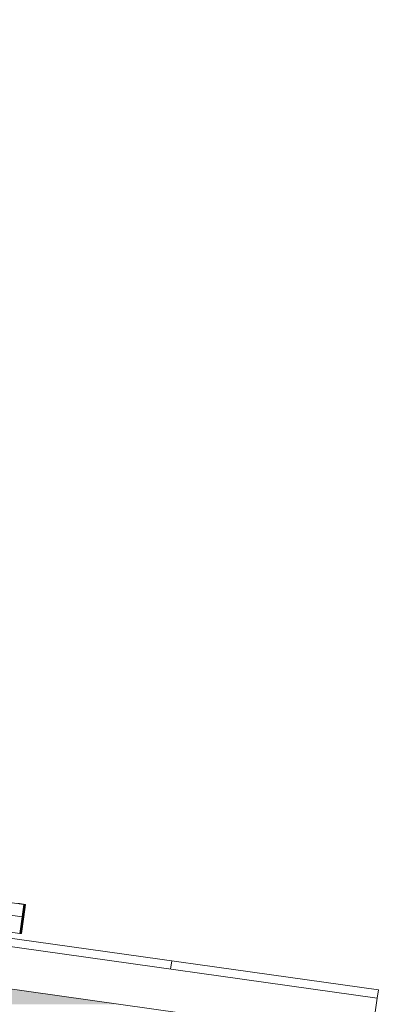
# Model space of a CAD drawing. Header units: metres. Extents: x -52 to 321, y -8 to 26.
# Tile 102 of 320: x -28.474 to -27.615, y 5.989 to 8.345. Entities that reach past the tile are written whole.
import ezdxf

# ---------------------------------------------------------------- set-up
doc = ezdxf.new("R2010")
doc.units = ezdxf.units.M
doc.header["$MEASUREMENT"] = 0
for name, color, linetype in [('10 Fassade', 7, 'Continuous'), ('30 Dachaufbau', 7, 'Continuous'), ('70 PV-Anlage', 7, 'Continuous'), ('94 Genehmigungsplanung Bemaßung', 7, 'Continuous')]:
    doc.layers.add(name, color=color, linetype=linetype)
doc.styles.add('ERSTELLTER_STIL_2', font='arial.ttf')
doc.dimstyles.new('ERSTELLTER_STIL__1', dxfattribs={"dimtxt": 0.25, "dimasz": 0.19, "dimexe": 0.18, "dimexo": 0.1, "dimgap": 0, "dimtad": 1, "dimtih": 1, "dimtoh": 1, "dimzin": 0, "dimdsep": 46, "dimtxsty": 'ERSTELLTER_STIL_2', "dimblk": 'ARROWHEAD_6', "dimblk1": 'ARROWHEAD_6', "dimblk2": 'ARROWHEAD_6', "dimcen": 0.09, "dimclrd": 7, "dimclre": 7, "dimclrt": 7, "dimazin": 0, "dimtfac": 1, "dimtdec": 4, "dimtmove": 0, "dimatfit": 3, "dimfxl": 1, "dimtolj": 1, "dimtzin": 0, "dimarcsym": 0})

# ---------------------------------------------------------------- blocks, each defined once
blk = doc.blocks.new('*X1', base_point=(-33357.279, 0))
at = {"layer": '30 Dachaufbau', "color": 7, "linetype": 'Continuous', "lineweight": 13}
for p, q in [((-28.1127, 6.073), (-28.1099, 6.0928)), ((-28.1127, 6.073), (-28.1099, 6.0928)), ((-27.6176, 6.0035), (-27.6148, 6.0233))]:
    blk.add_line(p, q, dxfattribs=at)
blk = doc.blocks.new('*D18', base_point=(-33357.279, 0))
at = {"layer": '94 Genehmigungsplanung Bemaßung', "color": 7, "linetype": 'Continuous', "lineweight": 13}
for p, q in [((-43.9997, 9.5481), (-43.9997, 9.9231)), ((-28.1801, 9.5481), (-28.1801, 9.9231)), ((-43.8997, 9.8356), (-44.0997, 9.6356)), ((-28.2801, 9.6356), (-28.0801, 9.8356)), ((-43.9997, 9.7356), (-28.1801, 9.7356)), ((-28.1801, 9.7356), (-28.0301, 9.7356))]:
    blk.add_line(p, q, dxfattribs=at)
at = {"layer": '94 Genehmigungsplanung Bemaßung', "color": 7, "lineweight": 13, "insert": (-36.5189, 9.7856), "char_height": 0.25, "attachment_point": 7, "style": 'ERSTELLTER_STIL_2'}
blk.add_mtext('\\A1;{\\pql;\\fArial|b0|i0|c0|p0;\\W1.000000;15,82}', dxfattribs=at)
blk = doc.blocks.new('ARROWHEAD_6')
at = {"color": 0, "linetype": 'Continuous', "lineweight": 0}
for p, q in [((-0.5, -0.5), (0.5, 0.5)), ((0, 0), (-1, 0))]:
    blk.add_line(p, q, dxfattribs=at)
blk = doc.blocks.new('*D23', base_point=(-33357.279, 0))
at = {"layer": '94 Genehmigungsplanung Bemaßung', "color": 7, "linetype": 'Continuous', "lineweight": 13}
for p, q in [((-28.5897, 8.9588), (-28.5897, 9.3338)), ((-28.1797, 8.9588), (-28.1797, 9.3338)), ((-28.4897, 9.2463), (-28.6897, 9.0463)), ((-28.2797, 9.0463), (-28.0797, 9.2463)), ((-28.5897, 9.1463), (-28.1797, 9.1463)), ((-28.1797, 9.1463), (-28.0297, 9.1463))]:
    blk.add_line(p, q, dxfattribs=at)

msp = doc.modelspace()

# ---------------------------------------------------------------- hatches: boundary and pattern name
at = {"layer": '10 Fassade', "linetype": 'Continuous', "lineweight": 0, "true_color": 0x000000}
for points in [[(-43.7245, 6.0201), (-43.7458, 6.0171), (-38.852, 6.0171), (-38.8118, 6.0196), (-34.4526, 6.0196), (-34.4074, 6.0171), (-28.4336, 6.0171), (-28.4549, 6.0201)], [(-43.7031, 6.0232), (-43.7245, 6.0201), (-28.4549, 6.0201), (-28.4762, 6.0232)], [(-28.4336, 6.0171), (-34.4074, 6.0171), (-34.2498, 5.995), (-28.276, 5.995)], [(-43.946, 5.989), (-39.0522, 5.989), (-39.012, 5.9915), (-34.2523, 5.9915), (-34.2072, 5.989), (-28.2333, 5.989), (-28.2547, 5.992), (-43.9247, 5.992)], [(-43.9247, 5.992), (-28.2547, 5.992), (-28.276, 5.995), (-43.9033, 5.995)]]:
    msp.add_hatch(color=18, dxfattribs=at).paths.add_polyline_path(points)

# ---------------------------------------------------------------- linework, layer by layer
at = {"layer": '30 Dachaufbau', "color": 7, "linetype": 'Continuous', "lineweight": 13}
for p, q in [((-36.0897, 7.2143), (-27.6148, 6.0233)), ((-27.6176, 6.0035), (-36.0897, 7.1941)), ((-27.6315, 5.9044), (-36.0897, 7.0931)), ((-27.6176, 6.0035), (-27.6148, 6.0233)), ((-27.6315, 5.9044), (-27.6176, 6.0035))]:
    msp.add_line(p, q, dxfattribs=at)
at = {"layer": '70 PV-Anlage', "color": 7, "linetype": 'Continuous', "lineweight": 13}
for p, q in [((-28.4637, 6.2278), (-30.1635, 6.4667)), ((-28.4784, 6.2298), (-28.4636, 6.2278)), ((-28.4783, 6.2298), (-28.4635, 6.2278)), ((-28.4782, 6.2298), (-28.4634, 6.2278)), ((-28.4781, 6.2298), (-28.4633, 6.2278)), ((-28.478, 6.2298), (-28.4632, 6.2278)), ((-28.4779, 6.2298), (-28.463, 6.2278)), ((-28.4778, 6.2298), (-28.4629, 6.2278)), ((-28.4777, 6.2298), (-28.4628, 6.2278)), ((-28.4776, 6.2298), (-28.4627, 6.2278)), ((-28.4775, 6.2298), (-28.4626, 6.2278)), ((-28.4774, 6.2298), (-28.4625, 6.2278)), ((-28.4773, 6.2298), (-28.4624, 6.2278)), ((-28.4771, 6.2298), (-28.4623, 6.2278)), ((-28.477, 6.2298), (-28.4622, 6.2278)), ((-28.4769, 6.2298), (-28.4621, 6.2278)), ((-28.4768, 6.2298), (-28.462, 6.2278)), ((-28.4767, 6.2298), (-28.4619, 6.2278)), ((-28.4766, 6.2298), (-28.4617, 6.2278)), ((-28.4765, 6.2298), (-28.4616, 6.2278)), ((-28.4764, 6.2298), (-28.4615, 6.2278)), ((-28.4763, 6.2298), (-28.4614, 6.2278)), ((-28.4762, 6.2298), (-28.4613, 6.2278)), ((-28.4761, 6.2298), (-28.4612, 6.2278)), ((-28.476, 6.2298), (-28.4611, 6.2278)), ((-28.4758, 6.2298), (-28.461, 6.2278)), ((-28.4757, 6.2298), (-28.4609, 6.2278)), ((-28.4756, 6.2298), (-28.4608, 6.2278)), ((-28.4755, 6.2298), (-28.4607, 6.2278)), ((-28.4754, 6.2298), (-28.4606, 6.2278)), ((-28.4753, 6.2298), (-28.4604, 6.2278)), ((-28.4752, 6.2298), (-28.4603, 6.2278)), ((-28.4751, 6.2298), (-28.4602, 6.2278)), ((-28.475, 6.2298), (-28.4601, 6.2278)), ((-28.4749, 6.2298), (-28.46, 6.2278)), ((-28.4748, 6.2298), (-28.4599, 6.2278)), ((-28.4679, 6.1981), (-28.4637, 6.2278)), ((-28.4678, 6.1981), (-28.4636, 6.2278)), ((-28.4677, 6.1981), (-28.4635, 6.2278)), ((-28.4675, 6.1981), (-28.4634, 6.2278)), ((-28.4674, 6.1981), (-28.4633, 6.2278)), ((-28.4673, 6.1981), (-28.4632, 6.2278)), ((-28.4672, 6.1981), (-28.463, 6.2278)), ((-28.4671, 6.1981), (-28.4629, 6.2278)), ((-28.467, 6.1981), (-28.4628, 6.2278)), ((-28.4669, 6.1981), (-28.4627, 6.2278)), ((-28.4668, 6.1981), (-28.4626, 6.2278)), ((-28.4667, 6.1981), (-28.4625, 6.2278)), ((-28.4666, 6.1981), (-28.4624, 6.2278)), ((-28.4665, 6.1981), (-28.4623, 6.2278)), ((-28.4664, 6.1981), (-28.4622, 6.2278)), ((-28.4662, 6.1981), (-28.4621, 6.2278)), ((-28.4661, 6.1981), (-28.462, 6.2278)), ((-28.466, 6.1981), (-28.4619, 6.2278)), ((-28.4659, 6.1981), (-28.4617, 6.2278)), ((-28.4658, 6.1981), (-28.4616, 6.2278)), ((-28.4657, 6.1981), (-28.4615, 6.2278)), ((-28.4656, 6.1981), (-28.4614, 6.2278)), ((-28.4655, 6.1981), (-28.4613, 6.2278)), ((-28.4654, 6.1981), (-28.4612, 6.2278)), ((-28.4653, 6.1981), (-28.4611, 6.2278)), ((-28.4652, 6.1981), (-28.461, 6.2278)), ((-28.4651, 6.1981), (-28.4609, 6.2278)), ((-28.4649, 6.1981), (-28.4608, 6.2278)), ((-28.4648, 6.1981), (-28.4607, 6.2278)), ((-28.4647, 6.1981), (-28.4606, 6.2278)), ((-28.4646, 6.1981), (-28.4604, 6.2278)), ((-28.4645, 6.1981), (-28.4603, 6.2278)), ((-28.4644, 6.1981), (-28.4602, 6.2278)), ((-28.4643, 6.1981), (-28.4601, 6.2278)), ((-28.4642, 6.1981), (-28.46, 6.2278)), ((-28.4641, 6.1981), (-28.4599, 6.2278)), ((-28.4636, 6.2278), (-28.4637, 6.2278)), ((-28.4635, 6.2278), (-28.4636, 6.2278)), ((-28.4634, 6.2278), (-28.4635, 6.2278)), ((-28.4633, 6.2278), (-28.4634, 6.2278)), ((-28.4632, 6.2278), (-28.4633, 6.2278)), ((-28.463, 6.2278), (-28.4632, 6.2278)), ((-28.4629, 6.2278), (-28.463, 6.2278)), ((-28.4628, 6.2278), (-28.4629, 6.2278)), ((-28.4627, 6.2278), (-28.4628, 6.2278)), ((-28.4626, 6.2278), (-28.4627, 6.2278)), ((-28.4625, 6.2278), (-28.4626, 6.2278)), ((-28.4624, 6.2278), (-28.4625, 6.2278)), ((-28.4623, 6.2278), (-28.4624, 6.2278)), ((-28.4622, 6.2278), (-28.4623, 6.2278)), ((-28.4621, 6.2278), (-28.4622, 6.2278)), ((-28.462, 6.2278), (-28.4621, 6.2278)), ((-28.4619, 6.2278), (-28.462, 6.2278)), ((-28.4617, 6.2278), (-28.4619, 6.2278)), ((-28.4616, 6.2278), (-28.4617, 6.2278)), ((-28.4615, 6.2278), (-28.4616, 6.2278)), ((-28.4614, 6.2278), (-28.4615, 6.2278)), ((-28.4613, 6.2278), (-28.4614, 6.2278)), ((-28.4612, 6.2278), (-28.4613, 6.2278)), ((-28.4611, 6.2278), (-28.4612, 6.2278)), ((-28.461, 6.2278), (-28.4611, 6.2278)), ((-28.4609, 6.2278), (-28.461, 6.2278)), ((-28.4608, 6.2278), (-28.4609, 6.2278)), ((-28.4607, 6.2278), (-28.4608, 6.2278)), ((-28.4606, 6.2278), (-28.4607, 6.2278)), ((-28.4604, 6.2278), (-28.4606, 6.2278)), ((-28.4603, 6.2278), (-28.4604, 6.2278)), ((-28.4602, 6.2278), (-28.4603, 6.2278)), ((-28.4601, 6.2278), (-28.4602, 6.2278)), ((-28.46, 6.2278), (-28.4601, 6.2278)), ((-28.4599, 6.2278), (-28.46, 6.2278)), ((-28.4679, 6.1981), (-28.5075, 6.2036)), ((-28.4734, 6.1584), (-28.4679, 6.1981)), ((-28.4733, 6.1584), (-28.4678, 6.1981)), ((-28.4732, 6.1584), (-28.4677, 6.1981)), ((-28.4731, 6.1584), (-28.4675, 6.1981)), ((-28.473, 6.1584), (-28.4674, 6.1981)), ((-28.4729, 6.1584), (-28.4673, 6.1981)), ((-28.4728, 6.1584), (-28.4672, 6.1981)), ((-28.4727, 6.1584), (-28.4671, 6.1981)), ((-28.4726, 6.1584), (-28.467, 6.1981)), ((-28.4725, 6.1584), (-28.4669, 6.1981)), ((-28.4724, 6.1584), (-28.4668, 6.1981)), ((-28.4722, 6.1584), (-28.4667, 6.1981)), ((-28.4721, 6.1584), (-28.4666, 6.1981)), ((-28.472, 6.1584), (-28.4665, 6.1981)), ((-28.4719, 6.1584), (-28.4664, 6.1981)), ((-28.4718, 6.1584), (-28.4662, 6.1981)), ((-28.4717, 6.1584), (-28.4661, 6.1981)), ((-28.4716, 6.1584), (-28.466, 6.1981)), ((-28.4715, 6.1584), (-28.4659, 6.1981)), ((-28.4714, 6.1584), (-28.4658, 6.1981)), ((-28.4713, 6.1584), (-28.4657, 6.1981)), ((-28.4712, 6.1584), (-28.4656, 6.1981)), ((-28.4711, 6.1584), (-28.4655, 6.1981)), ((-28.4709, 6.1584), (-28.4654, 6.1981)), ((-28.4708, 6.1584), (-28.4653, 6.1981)), ((-28.4707, 6.1584), (-28.4652, 6.1981)), ((-28.4706, 6.1584), (-28.4651, 6.1981)), ((-28.4705, 6.1584), (-28.4649, 6.1981)), ((-28.4704, 6.1584), (-28.4648, 6.1981)), ((-28.4703, 6.1584), (-28.4647, 6.1981)), ((-28.4702, 6.1584), (-28.4646, 6.1981)), ((-28.4701, 6.1584), (-28.4645, 6.1981)), ((-28.47, 6.1584), (-28.4644, 6.1981)), ((-28.4699, 6.1584), (-28.4643, 6.1981)), ((-28.4698, 6.1584), (-28.4642, 6.1981)), ((-28.4696, 6.1584), (-28.4641, 6.1981)), ((-28.4678, 6.1981), (-28.4679, 6.1981)), ((-28.4677, 6.1981), (-28.4678, 6.1981)), ((-28.4675, 6.1981), (-28.4677, 6.1981)), ((-28.4674, 6.1981), (-28.4675, 6.1981)), ((-28.4673, 6.1981), (-28.4674, 6.1981)), ((-28.4672, 6.1981), (-28.4673, 6.1981)), ((-28.4671, 6.1981), (-28.4672, 6.1981)), ((-28.467, 6.1981), (-28.4671, 6.1981)), ((-28.4669, 6.1981), (-28.467, 6.1981)), ((-28.4668, 6.1981), (-28.4669, 6.1981)), ((-28.4667, 6.1981), (-28.4668, 6.1981)), ((-28.4666, 6.1981), (-28.4667, 6.1981)), ((-28.4665, 6.1981), (-28.4666, 6.1981)), ((-28.4664, 6.1981), (-28.4665, 6.1981)), ((-28.4662, 6.1981), (-28.4664, 6.1981)), ((-28.4661, 6.1981), (-28.4662, 6.1981)), ((-28.466, 6.1981), (-28.4661, 6.1981)), ((-28.4659, 6.1981), (-28.466, 6.1981)), ((-28.4658, 6.1981), (-28.4659, 6.1981)), ((-28.4657, 6.1981), (-28.4658, 6.1981)), ((-28.4656, 6.1981), (-28.4657, 6.1981)), ((-28.4655, 6.1981), (-28.4656, 6.1981)), ((-28.4654, 6.1981), (-28.4655, 6.1981)), ((-28.4653, 6.1981), (-28.4654, 6.1981)), ((-28.4652, 6.1981), (-28.4653, 6.1981)), ((-28.4651, 6.1981), (-28.4652, 6.1981)), ((-28.4649, 6.1981), (-28.4651, 6.1981)), ((-28.4648, 6.1981), (-28.4649, 6.1981)), ((-28.4647, 6.1981), (-28.4648, 6.1981)), ((-28.4646, 6.1981), (-28.4647, 6.1981)), ((-28.4645, 6.1981), (-28.4646, 6.1981)), ((-28.4644, 6.1981), (-28.4645, 6.1981)), ((-28.4643, 6.1981), (-28.4644, 6.1981)), ((-28.4642, 6.1981), (-28.4643, 6.1981)), ((-28.4641, 6.1981), (-28.4642, 6.1981)), ((-28.4734, 6.1584), (-28.5131, 6.164)), ((-28.4733, 6.1584), (-28.4734, 6.1584)), ((-28.4732, 6.1584), (-28.4733, 6.1584)), ((-28.4731, 6.1584), (-28.4732, 6.1584)), ((-28.473, 6.1584), (-28.4731, 6.1584)), ((-28.4729, 6.1584), (-28.473, 6.1584)), ((-28.4728, 6.1584), (-28.4729, 6.1584)), ((-28.4727, 6.1584), (-28.4728, 6.1584)), ((-28.4726, 6.1584), (-28.4727, 6.1584)), ((-28.4725, 6.1584), (-28.4726, 6.1584)), ((-28.4724, 6.1584), (-28.4725, 6.1584)), ((-28.4722, 6.1584), (-28.4724, 6.1584)), ((-28.4721, 6.1584), (-28.4722, 6.1584)), ((-28.472, 6.1584), (-28.4721, 6.1584)), ((-28.4719, 6.1584), (-28.472, 6.1584)), ((-28.4718, 6.1584), (-28.4719, 6.1584)), ((-28.4717, 6.1584), (-28.4718, 6.1584)), ((-28.4716, 6.1584), (-28.4717, 6.1584)), ((-28.4715, 6.1584), (-28.4716, 6.1584)), ((-28.4714, 6.1584), (-28.4715, 6.1584)), ((-28.4713, 6.1584), (-28.4714, 6.1584)), ((-28.4712, 6.1584), (-28.4713, 6.1584)), ((-28.4711, 6.1584), (-28.4712, 6.1584)), ((-28.4709, 6.1584), (-28.4711, 6.1584)), ((-28.4708, 6.1584), (-28.4709, 6.1584)), ((-28.4707, 6.1584), (-28.4708, 6.1584)), ((-28.4706, 6.1584), (-28.4707, 6.1584)), ((-28.4705, 6.1584), (-28.4706, 6.1584)), ((-28.4704, 6.1584), (-28.4705, 6.1584)), ((-28.4703, 6.1584), (-28.4704, 6.1584)), ((-28.4702, 6.1584), (-28.4703, 6.1584)), ((-28.4701, 6.1584), (-28.4702, 6.1584)), ((-28.47, 6.1584), (-28.4701, 6.1584)), ((-28.4699, 6.1584), (-28.47, 6.1584)), ((-28.4698, 6.1584), (-28.4699, 6.1584)), ((-28.4696, 6.1584), (-28.4698, 6.1584))]:
    msp.add_line(p, q, dxfattribs=at)

# ---------------------------------------------------------------- block references
at = {"layer": '30 Dachaufbau', "lineweight": 0}
msp.add_blockref('*X1', (-33357.279, 0), dxfattribs=at)

# ---------------------------------------------------------------- dimensions: what is measured, and where the dimension line sits
at = {"layer": '94 Genehmigungsplanung Bemaßung', "color": 7, "linetype": 'Continuous', "lineweight": 13}
for base, p1, p2, picture, middle in [((-28.1797, 9.1463), (-28.5897, 10.35), (-28.1797, 1.21), '*D23', (-28.8808, 9.3213)), ((-28.1801, 9.7356), (-43.9997, 1.2), (-28.1801, 1.2), '*D18', (-36.1001, 9.9106))]:
    dim = msp.add_linear_dim(base=base, p1=p1, p2=p2, dimstyle='ERSTELLTER_STIL__1', dxfattribs=at)
    dim.commit()
    dim.dimension.update_dxf_attribs({"geometry": picture, "text_midpoint": middle, "dimtype": 160})

doc.saveas('drawing.dxf')
